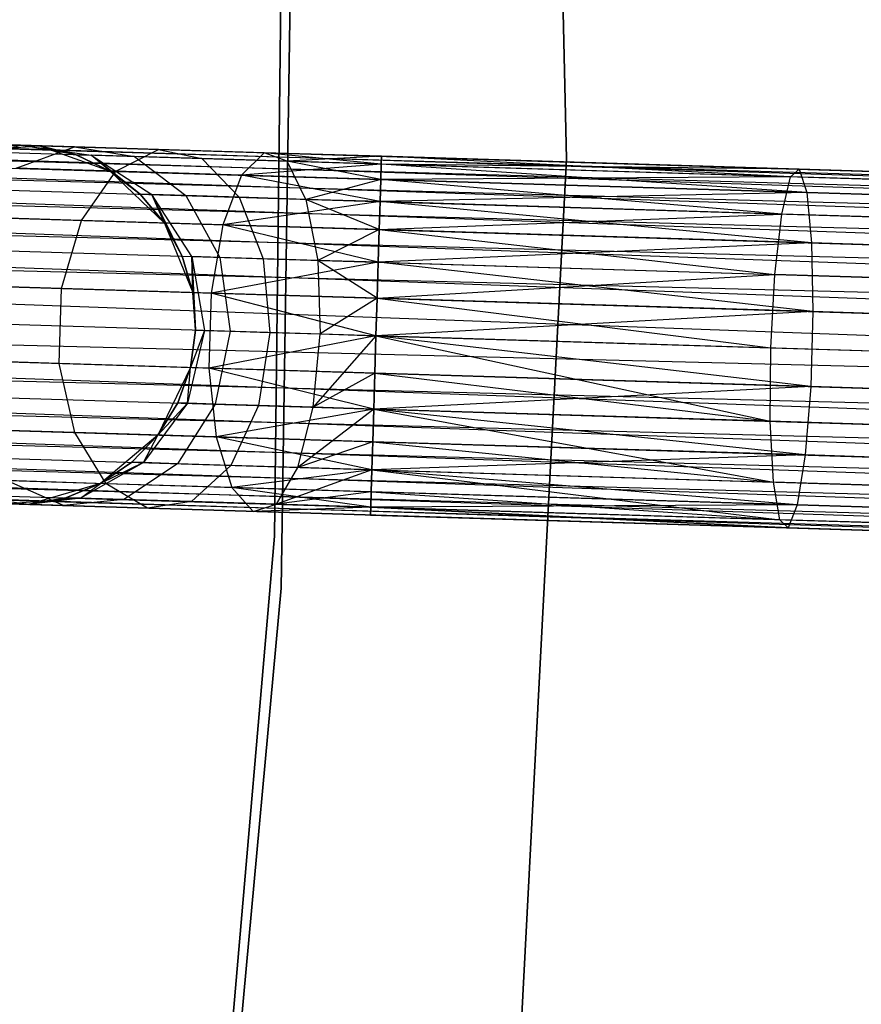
# Model space of a CAD drawing. Extents: x -102 to 102, y -101 to 102.
# Tile 367 of 481: x 60.48 to 65.14, y -5.62 to -0.16. Entities that reach past the tile are written whole.
import ezdxf

# ---------------------------------------------------------------- set-up
doc = ezdxf.new("R2010")
doc.units = 0
doc.header["$LTSCALE"] = 25.4
doc.layers.get('0').update_dxf_attribs({"linetype": 'CONTINUOUS'})

# ---------------------------------------------------------------- blocks, each defined once
blk = doc.blocks.new('NL2500011659_STL')
at = {"color": 0}
for p, q in [((63.5086, -0.9356, -308.5), (63.4006, 3.8118, -308.5)), ((63.4006, 3.8118, -318), (63.5086, -0.9356, -318)), ((63.5086, -0.9356, -308.5), (63.4006, 3.8118, -308.5)), ((63.4006, 3.8118, -318), (63.5086, -0.9356, -318)), ((61.9444, 1.6074, -315), (61.8918, -3.0251, -315)), ((61.8918, -3.0251, -316), (61.9444, 1.6074, -316)), ((61.8918, -3.0251, -316), (61.9444, 1.6074, -316)), ((61.9444, 1.6074, -315), (61.8918, -3.0251, -315)), ((62, 1.377, -308.5), (61.9271, -3.3147, -308.5)), ((61.9271, -3.3147, -318), (62, 1.377, -318)), ((61.9271, -3.3147, -318), (62, 1.377, -318)), ((62, 1.377, -308.5), (61.9271, -3.3147, -308.5)), ((80.6562, -1.4802, -7.3955), (43.2916, -0.3725, -7.191)), ((43.2916, -0.3725, -7.191), (80.6522, -1.6086, -7)), ((43.2916, -0.3725, -7.191), (80.6522, -1.6086, -7)), ((80.6562, -1.4802, -7.3955), (43.2916, -0.3725, -7.191)), ((43.2916, -0.3725, -7.809), (80.6548, -1.5236, -7.809)), ((43.2916, -0.3725, -7.809), (80.6548, -1.5236, -7.809)), ((43.2929, -0.329, -7.3955), (80.6562, -1.4802, -7.3955)), ((43.2929, -0.329, -7.6045), (80.6562, -1.4802, -7.3955)), ((80.6548, -1.5236, -7.809), (43.2929, -0.329, -7.6045)), ((43.2929, -0.329, -7.6045), (80.6562, -1.4802, -7.3955)), ((43.2929, -0.329, -7.3955), (80.6562, -1.4802, -7.3955)), ((80.6548, -1.5236, -7.809), (43.2929, -0.329, -7.6045)), ((43.289, -0.4575, -7), (80.6522, -1.6086, -7)), ((43.289, -0.4575, -7), (80.6522, -1.6086, -7)), ((80.6484, -1.7314, -8.1691), (43.289, -0.4575, -8)), ((43.289, -0.4575, -8), (80.6548, -1.5236, -7.809)), ((43.289, -0.4575, -8), (80.6548, -1.5236, -7.809)), ((80.6484, -1.7314, -8.1691), (43.289, -0.4575, -8)), ((80.6522, -1.6086, -7), (43.2852, -0.5803, -6.8309)), ((43.2852, -0.5803, -6.8309), (80.6437, -1.8867, -6.691)), ((43.2852, -0.5803, -6.8309), (80.6437, -1.8867, -6.691)), ((80.6522, -1.6086, -7), (43.2852, -0.5803, -6.8309)), ((43.2852, -0.5803, -8.1691), (80.6484, -1.7314, -8.1691)), ((43.2852, -0.5803, -8.1691), (80.6484, -1.7314, -8.1691)), ((43.2804, -0.7356, -6.691), (80.6437, -1.8867, -6.691)), ((43.2804, -0.7356, -6.691), (80.6437, -1.8867, -6.691)), ((80.6381, -2.0677, -8.4135), (43.2804, -0.7356, -8.309)), ((43.2804, -0.7356, -8.309), (80.6484, -1.7314, -8.1691)), ((43.2804, -0.7356, -8.309), (80.6484, -1.7314, -8.1691)), ((80.6381, -2.0677, -8.4135), (43.2804, -0.7356, -8.309)), ((60.1034, -0.9755, -308.7274), (60.4833, -0.8587, -308.8497)), ((60.1034, -0.9755, -308.7274), (60.4833, -0.8587, -308.8497)), ((60.4833, -0.8587, -308.8497), (60.1746, -0.8926, -309.5)), ((60.4833, -0.8587, -308.8497), (60.1746, -0.8926, -309.5)), ((60.1746, -0.8926, -314), (60.5893, -0.8619, -314)), ((60.1746, -0.8926, -314), (60.5893, -0.8619, -314)), ((60.4833, -0.8587, -308.8497), (60.3803, -0.8555, -309.5)), ((60.3803, -0.8555, -309.5), (60.5893, -0.8619, -314)), ((60.4833, -0.8587, -308.8497), (60.3803, -0.8555, -309.5)), ((60.3803, -0.8555, -309.5), (60.5893, -0.8619, -314)), ((60.4583, -0.9865, -308.0305), (60.782, -0.8679, -308.263)), ((60.4583, -0.9865, -308.0305), (60.782, -0.8679, -308.263)), ((60.7923, -0.9117, -309.5), (60.4833, -0.8587, -308.8497)), ((60.4833, -0.8587, -308.8497), (60.875, -0.9142, -308.9774)), ((60.7923, -0.9117, -309.5), (60.4833, -0.8587, -308.8497)), ((60.5893, -0.8619, -309.5), (60.4833, -0.8587, -308.8497)), ((60.5893, -0.8619, -309.5), (60.4833, -0.8587, -308.8497)), ((60.782, -0.8679, -308.263), (60.4833, -0.8587, -308.8497)), ((60.782, -0.8679, -308.263), (60.4833, -0.8587, -308.8497)), ((60.4833, -0.8587, -308.8497), (60.875, -0.9142, -308.9774)), ((60.5893, -0.8619, -314), (60.9806, -1.0025, -314)), ((60.7923, -0.9117, -309.5), (60.5893, -0.8619, -309.5)), ((60.5893, -0.8619, -309.5), (60.5893, -0.8619, -314)), ((60.5893, -0.8619, -314), (60.7923, -0.9117, -309.5)), ((60.5893, -0.8619, -314), (60.9806, -1.0025, -314)), ((60.5893, -0.8619, -309.5), (60.5893, -0.8619, -314)), ((60.7923, -0.9117, -309.5), (60.5893, -0.8619, -309.5)), ((60.5893, -0.8619, -314), (60.7923, -0.9117, -309.5)), ((60.782, -0.8679, -308.263), (61.1151, -0.9216, -308.5061)), ((61.2474, -0.8822, -307.7974), (60.782, -0.8679, -308.263)), ((61.2474, -0.8822, -307.7974), (60.782, -0.8679, -308.263)), ((60.782, -0.8679, -308.263), (61.1151, -0.9216, -308.5061)), ((80.6437, -1.8867, -6.691), (43.2748, -0.9165, -6.5865)), ((43.2748, -0.9165, -6.5865), (80.632, -2.2664, -6.5218)), ((43.2748, -0.9165, -6.5865), (80.632, -2.2664, -6.5218)), ((80.6437, -1.8867, -6.691), (43.2748, -0.9165, -6.5865)), ((43.2748, -0.9165, -8.4135), (80.6381, -2.0677, -8.4135)), ((43.2748, -0.9165, -8.4135), (80.6381, -2.0677, -8.4135)), ((60.9806, -1.0025, -309.5), (60.7923, -0.9117, -309.5)), ((60.7923, -0.9117, -309.5), (60.875, -0.9142, -308.9774)), ((60.7923, -0.9117, -309.5), (60.875, -0.9142, -308.9774)), ((60.7923, -0.9117, -309.5), (60.9806, -1.0025, -314)), ((60.7923, -0.9117, -309.5), (60.9806, -1.0025, -314)), ((60.9806, -1.0025, -309.5), (60.7923, -0.9117, -309.5)), ((60.875, -0.9142, -308.9774), (61.211, -1.1326, -309.0887)), ((61.1459, -1.1306, -309.5), (60.875, -0.9142, -308.9774)), ((60.9806, -1.0025, -309.5), (60.875, -0.9142, -308.9774)), ((61.1459, -1.1306, -309.5), (60.875, -0.9142, -308.9774)), ((60.9806, -1.0025, -309.5), (60.875, -0.9142, -308.9774)), ((61.1151, -0.9216, -308.5061), (60.875, -0.9142, -308.9774)), ((61.1151, -0.9216, -308.5061), (60.875, -0.9142, -308.9774)), ((60.875, -0.9142, -308.9774), (61.211, -1.1326, -309.0887)), ((61.0111, -1.0035, -307.4774), (61.2474, -0.8822, -307.7974)), ((61.0111, -1.0035, -307.4774), (61.2474, -0.8822, -307.7974)), ((61.1151, -0.9216, -308.5061), (61.3999, -1.1384, -308.7177)), ((61.489, -0.9331, -308.132), (61.1151, -0.9216, -308.5061)), ((61.489, -0.9331, -308.132), (61.1151, -0.9216, -308.5061)), ((61.1151, -0.9216, -308.5061), (61.3999, -1.1384, -308.7177)), ((61.2474, -0.8822, -307.7974), (61.489, -0.9331, -308.132)), ((61.8338, -0.9003, -307.4985), (61.2474, -0.8822, -307.7974)), ((61.8338, -0.9003, -307.4985), (61.2474, -0.8822, -307.7974)), ((61.2474, -0.8822, -307.7974), (61.489, -0.9331, -308.132)), ((61.8338, -0.9003, -307.4985), (61.7077, -1.0249, -307.1223)), ((61.8338, -0.9003, -307.4985), (61.7077, -1.0249, -307.1223)), ((62.4838, -0.9203, -307.6045), (61.8338, -0.9003, -307.4985)), ((62.4838, -0.9203, -307.3955), (61.8338, -0.9003, -307.4985)), ((62.4825, -0.9637, -307.191), (61.8338, -0.9003, -307.4985)), ((62.4838, -0.9203, -307.3955), (61.8338, -0.9003, -307.4985)), ((62.4825, -0.9637, -307.191), (61.8338, -0.9003, -307.4985)), ((62.4838, -0.9203, -307.6045), (61.8338, -0.9003, -307.4985)), ((61.9602, -0.9477, -307.8918), (61.8338, -0.9003, -307.4985)), ((61.9602, -0.9477, -307.8918), (61.8338, -0.9003, -307.4985)), ((62.4838, -0.9203, -307.6045), (61.9602, -0.9477, -307.8918)), ((62.4838, -0.9203, -307.6045), (61.9602, -0.9477, -307.8918)), ((62.4838, -0.9203, -307.3955), (62.4825, -0.9637, -307.191)), ((62.4825, -0.9637, -307.809), (62.4838, -0.9203, -307.6045)), ((62.4838, -0.9203, -307.3955), (62.4825, -0.9637, -307.191)), ((62.4825, -0.9637, -307.809), (62.4838, -0.9203, -307.6045)), ((64.7499, -1.0336, -307.0599), (62.4838, -0.9203, -307.3955)), ((64.7499, -1.0336, -307.0599), (62.4838, -0.9203, -307.3955)), ((64.7989, -0.9916, -307.4707), (62.4838, -0.9203, -307.3955)), ((64.7989, -0.9916, -307.4707), (62.4838, -0.9203, -307.6045)), ((64.7989, -0.9916, -307.4707), (62.4838, -0.9203, -307.3955)), ((64.7989, -0.9916, -307.4707), (62.4838, -0.9203, -307.6045)), ((61.489, -0.9331, -308.132), (61.6942, -1.1475, -308.4233)), ((61.9602, -0.9477, -307.8918), (61.489, -0.9331, -308.132)), ((61.9602, -0.9477, -307.8918), (61.489, -0.9331, -308.132)), ((61.489, -0.9331, -308.132), (61.6942, -1.1475, -308.4233)), ((62.4825, -0.9637, -307.191), (61.7077, -1.0249, -307.1223)), ((62.4825, -0.9637, -307.191), (61.7077, -1.0249, -307.1223)), ((62.4825, -0.9637, -307.809), (61.9602, -0.9477, -307.8918)), ((62.4825, -0.9637, -307.809), (61.9602, -0.9477, -307.8918)), ((62.4799, -1.0487, -308), (61.9602, -0.9477, -307.8918)), ((62.4799, -1.0487, -308), (61.9602, -0.9477, -307.8918)), ((62.065, -1.1589, -308.2343), (61.9602, -0.9477, -307.8918)), ((62.065, -1.1589, -308.2343), (61.9602, -0.9477, -307.8918)), ((62.4825, -0.9637, -307.191), (62.4799, -1.0487, -307)), ((62.4799, -1.0487, -308), (62.4825, -0.9637, -307.809)), ((62.4825, -0.9637, -307.191), (62.4799, -1.0487, -307)), ((62.4799, -1.0487, -308), (62.4825, -0.9637, -307.809)), ((64.7499, -1.0336, -307.0599), (62.4825, -0.9637, -307.191)), ((64.7499, -1.0336, -307.0599), (62.4825, -0.9637, -307.191)), ((64.7989, -0.9916, -307.4707), (62.4825, -0.9637, -307.809)), ((64.7989, -0.9916, -307.4707), (62.4825, -0.9637, -307.809)), ((64.8404, -1.1215, -307.8635), (62.4825, -0.9637, -307.809)), ((64.8404, -1.1215, -307.8635), (62.4825, -0.9637, -307.809)), ((63.2616, -5.6779, -308.5), (63.5086, -0.9356, -308.5)), ((63.5086, -0.9356, -318), (63.2616, -5.6779, -318)), ((63.2616, -5.6779, -308.5), (63.5086, -0.9356, -308.5)), ((63.5086, -0.9356, -318), (63.2616, -5.6779, -318)), ((63.5086, -0.9356, -308.5), (63.5086, -0.9356, -318)), ((63.5086, -0.9356, -308.5), (63.5086, -0.9356, -318)), ((61.0111, -1.0035, -307.4774), (60.4583, -0.9865, -308.0305)), ((61.0111, -1.0035, -307.4774), (60.4583, -0.9865, -308.0305)), ((60.821, -1.276, -307.2274), (61.0111, -1.0035, -307.4774)), ((60.821, -1.276, -307.2274), (61.0111, -1.0035, -307.4774)), ((60.9806, -1.0025, -314), (61.2809, -1.2902, -314)), ((61.1459, -1.1306, -309.5), (60.9806, -1.0025, -309.5)), ((60.9806, -1.0025, -314), (61.1459, -1.1306, -309.5)), ((60.9806, -1.0025, -314), (61.2809, -1.2902, -314)), ((60.9806, -1.0025, -309.5), (60.9806, -1.0025, -314)), ((60.9806, -1.0025, -309.5), (60.9806, -1.0025, -314)), ((61.1459, -1.1306, -309.5), (60.9806, -1.0025, -309.5)), ((60.9806, -1.0025, -314), (61.1459, -1.1306, -309.5)), ((61.7077, -1.0249, -307.1223), (61.0111, -1.0035, -307.4774)), ((61.7077, -1.0249, -307.1223), (61.0111, -1.0035, -307.4774)), ((61.7077, -1.0249, -307.1223), (61.6037, -1.3001, -306.8285)), ((61.7077, -1.0249, -307.1223), (61.6037, -1.3001, -306.8285)), ((62.4761, -1.1716, -306.8309), (61.7077, -1.0249, -307.1223)), ((62.4799, -1.0487, -307), (61.7077, -1.0249, -307.1223)), ((62.4761, -1.1716, -306.8309), (61.7077, -1.0249, -307.1223)), ((62.4799, -1.0487, -307), (61.7077, -1.0249, -307.1223)), ((64.7499, -1.0336, -307.0599), (62.4799, -1.0487, -307)), ((64.7499, -1.0336, -307.0599), (62.4799, -1.0487, -307)), ((64.702, -1.2401, -306.7021), (64.7499, -1.0336, -307.0599)), ((64.702, -1.2401, -306.7021), (64.7499, -1.0336, -307.0599)), ((64.7499, -1.0336, -307.0599), (64.7989, -0.9916, -307.4707)), ((64.7499, -1.0336, -307.0599), (64.7989, -0.9916, -307.4707)), ((66.9871, -1.1025, -306.6683), (64.7499, -1.0336, -307.0599)), ((66.9871, -1.1025, -306.6683), (64.7499, -1.0336, -307.0599)), ((64.7989, -0.9916, -307.4707), (64.8404, -1.1215, -307.8635)), ((67.0831, -1.062, -307.0709), (64.7989, -0.9916, -307.4707)), ((67.0831, -1.062, -307.0709), (64.7989, -0.9916, -307.4707)), ((64.7989, -0.9916, -307.4707), (64.8404, -1.1215, -307.8635)), ((62.4799, -1.0487, -308), (62.065, -1.1589, -308.2343)), ((62.4799, -1.0487, -308), (62.065, -1.1589, -308.2343)), ((62.4799, -1.0487, -307), (62.4761, -1.1716, -306.8309)), ((62.4761, -1.1716, -308.1691), (62.4799, -1.0487, -308)), ((62.4799, -1.0487, -307), (62.4761, -1.1716, -306.8309)), ((62.4761, -1.1716, -308.1691), (62.4799, -1.0487, -308)), ((64.702, -1.2401, -306.7021), (62.4799, -1.0487, -307)), ((64.702, -1.2401, -306.7021), (62.4799, -1.0487, -307)), ((64.8404, -1.1215, -307.8635), (62.4799, -1.0487, -308)), ((64.8404, -1.1215, -307.8635), (62.4799, -1.0487, -308)), ((43.2687, -1.1153, -6.5218), (80.632, -2.2664, -6.5218)), ((43.2687, -1.1153, -6.5218), (80.632, -2.2664, -6.5218)), ((43.2687, -1.1153, -8.4782), (80.6256, -2.4742, -8.5)), ((43.2687, -1.1153, -8.4782), (80.6256, -2.4742, -8.5)), ((43.2687, -1.1153, -8.4782), (80.6381, -2.0677, -8.4135)), ((43.2687, -1.1153, -8.4782), (80.6381, -2.0677, -8.4135)), ((61.211, -1.1326, -309.0887), (61.1459, -1.1306, -309.5)), ((61.2809, -1.2902, -309.5), (61.1459, -1.1306, -309.5)), ((61.211, -1.1326, -309.0887), (61.1459, -1.1306, -309.5)), ((61.1459, -1.1306, -309.5), (61.2809, -1.2902, -314)), ((61.1459, -1.1306, -309.5), (61.2809, -1.2902, -314)), ((61.2809, -1.2902, -309.5), (61.1459, -1.1306, -309.5)), ((61.3999, -1.1384, -308.7177), (61.211, -1.1326, -309.0887)), ((61.3999, -1.1384, -308.7177), (61.211, -1.1326, -309.0887)), ((61.4329, -1.476, -309.1643), (61.211, -1.1326, -309.0887)), ((61.3798, -1.4744, -309.5), (61.211, -1.1326, -309.0887)), ((61.4329, -1.476, -309.1643), (61.211, -1.1326, -309.0887)), ((61.3798, -1.4744, -309.5), (61.211, -1.1326, -309.0887)), ((61.2809, -1.2902, -309.5), (61.211, -1.1326, -309.0887)), ((61.2809, -1.2902, -309.5), (61.211, -1.1326, -309.0887)), ((61.3999, -1.1384, -308.7177), (61.5872, -1.4807, -308.8614)), ((61.6942, -1.1475, -308.4233), (61.3999, -1.1384, -308.7177)), ((61.6942, -1.1475, -308.4233), (61.3999, -1.1384, -308.7177)), ((61.3999, -1.1384, -308.7177), (61.5872, -1.4807, -308.8614)), ((64.8404, -1.1215, -307.8635), (62.4761, -1.1716, -308.1691)), ((64.8404, -1.1215, -307.8635), (62.4761, -1.1716, -308.1691)), ((64.8404, -1.1215, -307.8635), (64.8675, -1.4007, -308.1705)), ((67.1696, -1.1932, -307.4558), (64.8404, -1.1215, -307.8635)), ((67.1696, -1.1932, -307.4558), (64.8404, -1.1215, -307.8635)), ((64.8404, -1.1215, -307.8635), (64.8675, -1.4007, -308.1705)), ((62.4761, -1.1716, -306.8309), (61.6037, -1.3001, -306.8285)), ((62.4761, -1.1716, -306.8309), (61.6037, -1.3001, -306.8285)), ((61.6942, -1.1475, -308.4233), (61.8274, -1.4881, -308.621)), ((62.065, -1.1589, -308.2343), (61.6942, -1.1475, -308.4233)), ((62.065, -1.1589, -308.2343), (61.6942, -1.1475, -308.4233)), ((61.6942, -1.1475, -308.4233), (61.8274, -1.4881, -308.621)), ((62.065, -1.1589, -308.2343), (62.1302, -1.4975, -308.4667)), ((62.4761, -1.1716, -308.1691), (62.065, -1.1589, -308.2343)), ((62.4761, -1.1716, -308.1691), (62.065, -1.1589, -308.2343)), ((62.4713, -1.3268, -308.309), (62.065, -1.1589, -308.2343)), ((62.4713, -1.3268, -308.309), (62.065, -1.1589, -308.2343)), ((62.065, -1.1589, -308.2343), (62.1302, -1.4975, -308.4667)), ((62.4761, -1.1716, -306.8309), (62.4713, -1.3268, -306.691)), ((62.4713, -1.3268, -308.309), (62.4761, -1.1716, -308.1691)), ((62.4761, -1.1716, -306.8309), (62.4713, -1.3268, -306.691)), ((62.4713, -1.3268, -308.309), (62.4761, -1.1716, -308.1691)), ((64.702, -1.2401, -306.7021), (62.4761, -1.1716, -306.8309)), ((64.702, -1.2401, -306.7021), (62.4761, -1.1716, -306.8309)), ((64.8675, -1.4007, -308.1705), (62.4761, -1.1716, -308.1691)), ((64.8675, -1.4007, -308.1705), (62.4761, -1.1716, -308.1691)), ((62.4713, -1.3268, -306.691), (64.702, -1.2401, -306.7021)), ((62.4713, -1.3268, -306.691), (64.702, -1.2401, -306.7021)), ((64.6635, -1.5755, -306.4594), (64.702, -1.2401, -306.7021)), ((64.6635, -1.5755, -306.4594), (64.702, -1.2401, -306.7021)), ((66.8983, -1.3078, -306.3177), (64.702, -1.2401, -306.7021)), ((66.8983, -1.3078, -306.3177), (64.702, -1.2401, -306.7021)), ((60.821, -1.276, -307.2274), (60.1998, -1.2569, -307.8489)), ((60.821, -1.276, -307.2274), (60.1998, -1.2569, -307.8489)), ((60.7099, -1.6526, -307.0906), (60.821, -1.276, -307.2274)), ((60.7099, -1.6526, -307.0906), (60.821, -1.276, -307.2274)), ((61.6037, -1.3001, -306.8285), (60.821, -1.276, -307.2274)), ((61.6037, -1.3001, -306.8285), (60.821, -1.276, -307.2274)), ((61.2809, -1.2902, -314), (61.4382, -1.6751, -314)), ((61.3798, -1.4744, -309.5), (61.2809, -1.2902, -309.5)), ((61.2809, -1.2902, -314), (61.3798, -1.4744, -309.5)), ((61.2809, -1.2902, -314), (61.4382, -1.6751, -314)), ((61.2809, -1.2902, -309.5), (61.2809, -1.2902, -314)), ((61.2809, -1.2902, -309.5), (61.2809, -1.2902, -314)), ((61.3798, -1.4744, -309.5), (61.2809, -1.2902, -309.5)), ((61.2809, -1.2902, -314), (61.3798, -1.4744, -309.5)), ((61.6037, -1.3001, -306.8285), (61.5398, -1.6782, -306.6676)), ((61.6037, -1.3001, -306.8285), (61.5398, -1.6782, -306.6676)), ((62.4657, -1.5078, -306.5865), (61.6037, -1.3001, -306.8285)), ((62.4713, -1.3268, -306.691), (61.6037, -1.3001, -306.8285)), ((62.4657, -1.5078, -306.5865), (61.6037, -1.3001, -306.8285)), ((62.4713, -1.3268, -306.691), (61.6037, -1.3001, -306.8285)), ((43.2623, -1.3231, -6.5), (80.6256, -2.4742, -6.5)), ((43.2623, -1.3231, -6.5), (80.6256, -2.4742, -6.5)), ((43.2623, -1.3231, -8.5), (80.6256, -2.4742, -8.5)), ((43.2623, -1.3231, -8.5), (80.6256, -2.4742, -8.5)), ((62.4713, -1.3268, -308.309), (62.1302, -1.4975, -308.4667)), ((62.4713, -1.3268, -308.309), (62.1302, -1.4975, -308.4667)), ((62.4657, -1.5078, -308.4135), (62.4713, -1.3268, -308.309)), ((62.4713, -1.3268, -306.691), (62.4657, -1.5078, -306.5865)), ((62.4713, -1.3268, -306.691), (62.4657, -1.5078, -306.5865)), ((62.4657, -1.5078, -308.4135), (62.4713, -1.3268, -308.309)), ((62.4713, -1.3268, -306.691), (64.6635, -1.5755, -306.4594)), ((64.8675, -1.4007, -308.1705), (62.4713, -1.3268, -308.309)), ((64.8675, -1.4007, -308.1705), (62.4713, -1.3268, -308.309)), ((62.4713, -1.3268, -306.691), (64.6635, -1.5755, -306.4594)), ((64.8675, -1.4007, -308.1705), (62.4657, -1.5078, -308.4135)), ((64.8675, -1.4007, -308.1705), (62.4657, -1.5078, -308.4135)), ((64.8675, -1.4007, -308.1705), (64.8752, -1.781, -308.3385)), ((67.2317, -1.4735, -307.7567), (64.8675, -1.4007, -308.1705)), ((67.2317, -1.4735, -307.7567), (64.8675, -1.4007, -308.1705)), ((64.8675, -1.4007, -308.1705), (64.8752, -1.781, -308.3385)), ((61.4382, -1.6751, -309.5), (61.3798, -1.4744, -309.5)), ((61.3798, -1.4744, -309.5), (61.4329, -1.476, -309.1643)), ((61.3798, -1.4744, -309.5), (61.4329, -1.476, -309.1643)), ((61.3798, -1.4744, -309.5), (61.4382, -1.6751, -314)), ((61.3798, -1.4744, -309.5), (61.4382, -1.6751, -314)), ((61.4382, -1.6751, -309.5), (61.3798, -1.4744, -309.5)), ((61.5872, -1.4807, -308.8614), (61.4329, -1.476, -309.1643)), ((61.4382, -1.6751, -309.5), (61.4329, -1.476, -309.1643)), ((61.4329, -1.476, -309.1643), (61.4537, -1.8836, -309.5)), ((61.4382, -1.6751, -309.5), (61.4329, -1.476, -309.1643)), ((61.4329, -1.476, -309.1643), (61.4537, -1.8836, -309.5)), ((61.4329, -1.476, -309.1643), (61.5026, -1.8851, -309.191)), ((61.5872, -1.4807, -308.8614), (61.4329, -1.476, -309.1643)), ((61.4329, -1.476, -309.1643), (61.5026, -1.8851, -309.191)), ((62.4657, -1.5078, -306.5865), (61.5398, -1.6782, -306.6676)), ((62.4657, -1.5078, -306.5865), (61.5398, -1.6782, -306.6676)), ((61.8274, -1.4881, -308.621), (61.5872, -1.4807, -308.8614)), ((61.5872, -1.4807, -308.8614), (61.6446, -1.8894, -308.9122)), ((61.8274, -1.4881, -308.621), (61.5872, -1.4807, -308.8614)), ((61.5872, -1.4807, -308.8614), (61.6446, -1.8894, -308.9122)), ((62.1302, -1.4975, -308.4667), (61.8274, -1.4881, -308.621)), ((61.8274, -1.4881, -308.621), (61.8657, -1.8963, -308.691)), ((62.1302, -1.4975, -308.4667), (61.8274, -1.4881, -308.621)), ((61.8274, -1.4881, -308.621), (61.8657, -1.8963, -308.691)), ((62.4657, -1.5078, -308.4135), (62.1302, -1.4975, -308.4667)), ((62.4657, -1.5078, -308.4135), (62.1302, -1.4975, -308.4667)), ((62.4596, -1.7065, -308.4781), (62.1302, -1.4975, -308.4667)), ((62.1302, -1.4975, -308.4667), (62.1443, -1.9048, -308.549)), ((62.1302, -1.4975, -308.4667), (62.1443, -1.9048, -308.549)), ((62.4596, -1.7065, -308.4781), (62.1302, -1.4975, -308.4667)), ((62.4596, -1.7065, -308.4781), (62.4657, -1.5078, -308.4135)), ((62.4657, -1.5078, -306.5865), (62.4596, -1.7065, -306.5219)), ((62.4657, -1.5078, -306.5865), (62.4596, -1.7065, -306.5219)), ((62.4596, -1.7065, -308.4781), (62.4657, -1.5078, -308.4135)), ((64.8752, -1.781, -308.3385), (62.4657, -1.5078, -308.4135)), ((64.8752, -1.781, -308.3385), (62.4657, -1.5078, -308.4135)), ((62.4657, -1.5078, -306.5865), (64.6635, -1.5755, -306.4594)), ((62.4657, -1.5078, -306.5865), (64.6635, -1.5755, -306.4594)), ((80.613, -2.8808, -8.4135), (43.2559, -1.5309, -8.4782)), ((43.2559, -1.5309, -8.4782), (80.6256, -2.4742, -8.5)), ((80.613, -2.8808, -8.4135), (43.2559, -1.5309, -8.4782)), ((43.2559, -1.5309, -6.5218), (80.6192, -2.682, -6.5218)), ((43.2559, -1.5309, -6.5218), (80.6192, -2.682, -6.5218)), ((43.2559, -1.5309, -8.4782), (80.6256, -2.4742, -8.5)), ((62.4596, -1.7065, -306.5219), (64.6635, -1.5755, -306.4594)), ((62.4596, -1.7065, -306.5219), (64.6635, -1.5755, -306.4594)), ((64.641, -1.9818, -306.3735), (64.6635, -1.5755, -306.4594)), ((64.641, -1.9818, -306.3735), (64.6635, -1.5755, -306.4594)), ((66.8321, -1.6423, -306.0798), (64.6635, -1.5755, -306.4594)), ((66.8321, -1.6423, -306.0798), (64.6635, -1.5755, -306.4594)), ((60.7099, -1.6526, -307.0906), (60.0514, -1.6323, -307.7495)), ((60.7099, -1.6526, -307.0906), (60.0514, -1.6323, -307.7495)), ((60.6971, -2.0683, -307.0906), (60.7099, -1.6526, -307.0906)), ((60.6971, -2.0683, -307.0906), (60.7099, -1.6526, -307.0906)), ((61.5398, -1.6782, -306.6676), (60.7099, -1.6526, -307.0906)), ((61.5398, -1.6782, -306.6676), (60.7099, -1.6526, -307.0906)), ((61.4382, -1.6751, -314), (61.4537, -1.8836, -314)), ((61.4537, -1.8836, -309.5), (61.4382, -1.6751, -309.5)), ((61.4382, -1.6751, -309.5), (61.4382, -1.6751, -314)), ((61.4382, -1.6751, -309.5), (61.4382, -1.6751, -314)), ((61.4537, -1.8836, -309.5), (61.4382, -1.6751, -309.5)), ((61.4382, -1.6751, -314), (61.4537, -1.8836, -314)), ((61.5398, -1.6782, -306.6676), (61.5269, -2.0938, -306.6676)), ((61.5398, -1.6782, -306.6676), (61.5269, -2.0938, -306.6676)), ((62.4532, -1.9144, -306.5), (61.5398, -1.6782, -306.6676)), ((62.4596, -1.7065, -306.5219), (61.5398, -1.6782, -306.6676)), ((62.4532, -1.9144, -306.5), (61.5398, -1.6782, -306.6676)), ((62.4596, -1.7065, -306.5219), (61.5398, -1.6782, -306.6676)), ((43.2498, -1.7296, -8.4135), (80.613, -2.8808, -8.4135)), ((43.2498, -1.7296, -8.4135), (80.613, -2.8808, -8.4135)), ((80.6192, -2.682, -6.5218), (43.2498, -1.7296, -6.5865)), ((43.2498, -1.7296, -6.5865), (80.6075, -3.0617, -6.691)), ((43.2498, -1.7296, -6.5865), (80.6075, -3.0617, -6.691)), ((80.6192, -2.682, -6.5218), (43.2498, -1.7296, -6.5865)), ((62.4596, -1.7065, -308.4781), (62.1443, -1.9048, -308.549)), ((62.4596, -1.7065, -308.4781), (62.1443, -1.9048, -308.549)), ((62.4532, -1.9144, -308.5), (62.4596, -1.7065, -308.4781)), ((62.4596, -1.7065, -306.5219), (62.4532, -1.9144, -306.5)), ((62.4596, -1.7065, -306.5219), (62.4532, -1.9144, -306.5)), ((62.4532, -1.9144, -308.5), (62.4596, -1.7065, -308.4781)), ((64.8752, -1.781, -308.3385), (62.4596, -1.7065, -308.4781)), ((64.8752, -1.781, -308.3385), (62.4596, -1.7065, -308.4781)), ((62.4596, -1.7065, -306.5219), (64.641, -1.9818, -306.3735)), ((62.4596, -1.7065, -306.5219), (64.641, -1.9818, -306.3735)), ((64.8752, -1.781, -308.3385), (62.4532, -1.9144, -308.5)), ((64.8752, -1.781, -308.3385), (62.4532, -1.9144, -308.5)), ((64.8752, -1.781, -308.3385), (64.8624, -2.1966, -308.3385)), ((64.8752, -1.781, -308.3385), (64.8624, -2.1966, -308.3385)), ((67.2587, -1.8544, -307.9213), (64.8752, -1.781, -308.3385)), ((67.2587, -1.8544, -307.9213), (64.8752, -1.781, -308.3385)), ((61.5026, -1.8851, -309.191), (61.4079, -2.2891, -309.1643)), ((61.5026, -1.8851, -309.191), (61.4079, -2.2891, -309.1643)), ((61.4537, -1.8836, -314), (61.4254, -2.0907, -314)), ((61.4254, -2.0907, -309.5), (61.4537, -1.8836, -309.5)), ((61.4254, -2.0907, -309.5), (61.4537, -1.8836, -309.5)), ((61.4537, -1.8836, -314), (61.4254, -2.0907, -314)), ((61.5026, -1.8851, -309.191), (61.4254, -2.0907, -309.5)), ((61.5026, -1.8851, -309.191), (61.4254, -2.0907, -309.5)), ((61.4537, -1.8836, -309.5), (61.5026, -1.8851, -309.191)), ((61.4537, -1.8836, -309.5), (61.5026, -1.8851, -309.191)), ((61.4537, -1.8836, -309.5), (61.4537, -1.8836, -314)), ((61.4537, -1.8836, -309.5), (61.4537, -1.8836, -314)), ((61.5026, -1.8851, -309.191), (61.6446, -1.8894, -308.9122)), ((61.5026, -1.8851, -309.191), (61.6446, -1.8894, -308.9122)), ((61.6446, -1.8894, -308.9122), (61.5621, -2.2938, -308.8614)), ((61.6446, -1.8894, -308.9122), (61.5621, -2.2938, -308.8614)), ((61.6446, -1.8894, -308.9122), (61.8657, -1.8963, -308.691)), ((61.6446, -1.8894, -308.9122), (61.8657, -1.8963, -308.691)), ((61.8657, -1.8963, -308.691), (61.8024, -2.3012, -308.621)), ((61.8657, -1.8963, -308.691), (61.8024, -2.3012, -308.621)), ((61.8657, -1.8963, -308.691), (62.1443, -1.9048, -308.549)), ((61.8657, -1.8963, -308.691), (62.1443, -1.9048, -308.549)), ((62.1051, -2.3106, -308.4667), (62.1443, -1.9048, -308.549)), ((62.1051, -2.3106, -308.4667), (62.1443, -1.9048, -308.549)), ((62.1443, -1.9048, -308.549), (62.4532, -1.9144, -308.5)), ((62.1443, -1.9048, -308.549), (62.4532, -1.9144, -308.5)), ((80.6027, -3.217, -8.1691), (43.2442, -1.9106, -8.309)), ((43.2442, -1.9106, -8.309), (80.613, -2.8808, -8.4135)), ((43.2442, -1.9106, -8.309), (80.613, -2.8808, -8.4135)), ((80.6027, -3.217, -8.1691), (43.2442, -1.9106, -8.309)), ((43.2442, -1.9106, -6.691), (80.6075, -3.0617, -6.691)), ((43.2442, -1.9106, -6.691), (80.6075, -3.0617, -6.691)), ((62.4532, -1.9144, -306.5), (61.5269, -2.0938, -306.6676)), ((62.4532, -1.9144, -306.5), (61.5269, -2.0938, -306.6676)), ((62.4532, -1.9144, -308.5), (62.1051, -2.3106, -308.4667)), ((62.4532, -1.9144, -308.5), (62.1051, -2.3106, -308.4667)), ((62.4468, -2.1222, -308.4781), (62.4532, -1.9144, -308.5)), ((62.4532, -1.9144, -306.5), (62.4468, -2.1222, -306.5219)), ((62.4468, -2.1222, -308.4781), (62.4532, -1.9144, -308.5)), ((62.4532, -1.9144, -306.5), (62.4468, -2.1222, -306.5219)), ((64.8624, -2.1966, -308.3385), (62.4532, -1.9144, -308.5)), ((64.8624, -2.1966, -308.3385), (62.4532, -1.9144, -308.5)), ((62.4532, -1.9144, -306.5), (64.641, -1.9818, -306.3735)), ((62.4532, -1.9144, -306.5), (64.641, -1.9818, -306.3735)), ((62.4532, -1.9144, -306.5), (64.6385, -2.3886, -306.4594)), ((62.4532, -1.9144, -306.5), (64.6385, -2.3886, -306.4594)), ((64.6385, -2.3886, -306.4594), (64.641, -1.9818, -306.3735)), ((64.6385, -2.3886, -306.4594), (64.641, -1.9818, -306.3735)), ((64.641, -1.9818, -306.3735), (66.7998, -2.0483, -305.9957)), ((64.641, -1.9818, -306.3735), (66.7998, -2.0483, -305.9957)), ((43.2394, -2.0659, -8.1691), (80.6027, -3.217, -8.1691)), ((43.2394, -2.0659, -8.1691), (80.6027, -3.217, -8.1691)), ((80.6075, -3.0617, -6.691), (43.2394, -2.0659, -6.8309)), ((43.2394, -2.0659, -6.8309), (80.5989, -3.3399, -7)), ((43.2394, -2.0659, -6.8309), (80.5989, -3.3399, -7)), ((80.6075, -3.0617, -6.691), (43.2394, -2.0659, -6.8309)), ((60.6971, -2.0683, -307.0906), (60.0386, -2.048, -307.7495)), ((60.6971, -2.0683, -307.0906), (60.0386, -2.048, -307.7495)), ((60.7848, -2.451, -307.2274), (60.6971, -2.0683, -307.0906)), ((61.5269, -2.0938, -306.6676), (60.6971, -2.0683, -307.0906)), ((60.7848, -2.451, -307.2274), (60.6971, -2.0683, -307.0906)), ((61.5269, -2.0938, -306.6676), (60.6971, -2.0683, -307.0906)), ((61.4254, -2.0907, -314), (61.2447, -2.4652, -314)), ((61.4254, -2.0907, -314), (61.2447, -2.4652, -314)), ((61.3547, -2.2874, -309.5), (61.4254, -2.0907, -309.5)), ((61.4254, -2.0907, -314), (61.3547, -2.2874, -309.5)), ((61.3547, -2.2874, -309.5), (61.4254, -2.0907, -309.5)), ((61.4254, -2.0907, -314), (61.3547, -2.2874, -309.5)), ((61.4079, -2.2891, -309.1643), (61.4254, -2.0907, -309.5)), ((61.4079, -2.2891, -309.1643), (61.4254, -2.0907, -309.5)), ((61.4254, -2.0907, -309.5), (61.4254, -2.0907, -314)), ((61.4254, -2.0907, -309.5), (61.4254, -2.0907, -314)), ((62.4407, -2.3209, -306.5865), (61.5269, -2.0938, -306.6676)), ((61.5269, -2.0938, -306.6676), (61.5675, -2.4751, -306.8285)), ((62.4468, -2.1222, -306.5219), (61.5269, -2.0938, -306.6676)), ((62.4407, -2.3209, -306.5865), (61.5269, -2.0938, -306.6676)), ((62.4468, -2.1222, -306.5219), (61.5269, -2.0938, -306.6676)), ((61.5269, -2.0938, -306.6676), (61.5675, -2.4751, -306.8285)), ((62.4468, -2.1222, -308.4781), (62.1051, -2.3106, -308.4667)), ((62.4468, -2.1222, -308.4781), (62.1051, -2.3106, -308.4667)), ((62.4407, -2.3209, -308.4135), (62.4468, -2.1222, -308.4781)), ((62.4468, -2.1222, -306.5219), (62.4407, -2.3209, -306.5865)), ((62.4407, -2.3209, -308.4135), (62.4468, -2.1222, -308.4781)), ((62.4468, -2.1222, -306.5219), (62.4407, -2.3209, -306.5865)), ((64.8624, -2.1966, -308.3385), (62.4468, -2.1222, -308.4781)), ((64.8624, -2.1966, -308.3385), (62.4468, -2.1222, -308.4781)), ((62.4468, -2.1222, -306.5219), (64.6385, -2.3886, -306.4594)), ((62.4468, -2.1222, -306.5219), (64.6385, -2.3886, -306.4594)), ((80.5963, -3.4248, -7.809), (43.2356, -2.1887, -8)), ((43.2356, -2.1887, -8), (80.6027, -3.217, -8.1691)), ((43.2356, -2.1887, -8), (80.6027, -3.217, -8.1691)), ((80.5963, -3.4248, -7.809), (43.2356, -2.1887, -8)), ((43.2356, -2.1887, -7), (80.5989, -3.3399, -7)), ((43.2356, -2.1887, -7), (80.5989, -3.3399, -7)), ((64.8624, -2.1966, -308.3385), (62.4407, -2.3209, -308.4135)), ((64.8624, -2.1966, -308.3385), (62.4407, -2.3209, -308.4135)), ((64.8624, -2.1966, -308.3385), (64.8313, -2.5757, -308.1705)), ((64.8624, -2.1966, -308.3385), (64.8313, -2.5757, -308.1705)), ((67.2459, -2.27, -307.9213), (64.8624, -2.1966, -308.3385)), ((67.2459, -2.27, -307.9213), (64.8624, -2.1966, -308.3385)), ((43.233, -2.2737, -7.809), (80.5963, -3.4248, -7.809)), ((43.233, -2.2737, -7.809), (80.5963, -3.4248, -7.809)), ((80.5989, -3.3399, -7), (43.233, -2.2737, -7.191)), ((43.233, -2.2737, -7.191), (80.5949, -3.4683, -7.3955)), ((43.233, -2.2737, -7.191), (80.5949, -3.4683, -7.3955)), ((80.5989, -3.3399, -7), (43.233, -2.2737, -7.191)), ((61.4079, -2.2891, -309.1643), (61.1652, -2.6182, -309.0887)), ((61.4079, -2.2891, -309.1643), (61.1652, -2.6182, -309.0887)), ((61.2447, -2.4652, -309.5), (61.3547, -2.2874, -309.5)), ((61.3547, -2.2874, -309.5), (61.2447, -2.4652, -314)), ((61.3547, -2.2874, -309.5), (61.2447, -2.4652, -314)), ((61.2447, -2.4652, -309.5), (61.3547, -2.2874, -309.5)), ((61.4079, -2.2891, -309.1643), (61.2447, -2.4652, -309.5)), ((61.4079, -2.2891, -309.1643), (61.2447, -2.4652, -309.5)), ((61.4079, -2.2891, -309.1643), (61.3547, -2.2874, -309.5)), ((61.4079, -2.2891, -309.1643), (61.3547, -2.2874, -309.5)), ((61.5621, -2.2938, -308.8614), (61.4079, -2.2891, -309.1643)), ((61.5621, -2.2938, -308.8614), (61.4079, -2.2891, -309.1643)), ((80.5949, -3.4683, -7.3955), (43.2317, -2.3171, -7.6045)), ((43.2317, -2.3171, -7.3955), (80.5949, -3.4683, -7.3955)), ((80.5949, -3.4683, -7.3955), (43.2317, -2.3171, -7.6045)), ((43.2317, -2.3171, -7.6045), (80.5963, -3.4248, -7.809)), ((43.2317, -2.3171, -7.6045), (80.5963, -3.4248, -7.809)), ((43.2317, -2.3171, -7.3955), (80.5949, -3.4683, -7.3955)), ((61.5621, -2.2938, -308.8614), (61.3541, -2.624, -308.7177)), ((61.5621, -2.2938, -308.8614), (61.3541, -2.624, -308.7177)), ((61.8024, -2.3012, -308.621), (61.5621, -2.2938, -308.8614)), ((61.8024, -2.3012, -308.621), (61.5621, -2.2938, -308.8614)), ((62.4407, -2.3209, -306.5865), (61.5675, -2.4751, -306.8285)), ((62.4407, -2.3209, -306.5865), (61.5675, -2.4751, -306.8285)), ((61.8024, -2.3012, -308.621), (61.6484, -2.6331, -308.4233)), ((61.8024, -2.3012, -308.621), (61.6484, -2.6331, -308.4233)), ((62.1051, -2.3106, -308.4667), (61.8024, -2.3012, -308.621)), ((62.1051, -2.3106, -308.4667), (61.8024, -2.3012, -308.621)), ((62.0193, -2.6445, -308.2343), (62.1051, -2.3106, -308.4667)), ((62.0193, -2.6445, -308.2343), (62.1051, -2.3106, -308.4667)), ((62.4407, -2.3209, -308.4135), (62.0193, -2.6445, -308.2343)), ((62.4407, -2.3209, -308.4135), (62.0193, -2.6445, -308.2343)), ((62.4407, -2.3209, -308.4135), (62.1051, -2.3106, -308.4667)), ((62.4407, -2.3209, -308.4135), (62.1051, -2.3106, -308.4667)), ((62.4351, -2.5019, -308.309), (62.4407, -2.3209, -308.4135)), ((62.4407, -2.3209, -306.5865), (62.4351, -2.5019, -306.691)), ((62.4351, -2.5019, -308.309), (62.4407, -2.3209, -308.4135)), ((62.4407, -2.3209, -306.5865), (62.4351, -2.5019, -306.691)), ((64.8313, -2.5757, -308.1705), (62.4407, -2.3209, -308.4135)), ((64.8313, -2.5757, -308.1705), (62.4407, -2.3209, -308.4135)), ((64.6385, -2.3886, -306.4594), (62.4407, -2.3209, -306.5865)), ((62.4407, -2.3209, -306.5865), (64.6563, -2.7257, -306.7021)), ((62.4407, -2.3209, -306.5865), (64.6563, -2.7257, -306.7021)), ((64.6385, -2.3886, -306.4594), (62.4407, -2.3209, -306.5865)), ((64.6563, -2.7257, -306.7021), (64.6385, -2.3886, -306.4594)), ((66.807, -2.4554, -306.0798), (64.6385, -2.3886, -306.4594)), ((64.6563, -2.7257, -306.7021), (64.6385, -2.3886, -306.4594)), ((66.807, -2.4554, -306.0798), (64.6385, -2.3886, -306.4594)), ((60.7848, -2.451, -307.2274), (60.1636, -2.4319, -307.8489)), ((60.7848, -2.451, -307.2274), (60.1636, -2.4319, -307.8489)), ((60.9578, -2.7347, -307.4774), (60.7848, -2.451, -307.2274)), ((61.5675, -2.4751, -306.8285), (60.7848, -2.451, -307.2274)), ((60.9578, -2.7347, -307.4774), (60.7848, -2.451, -307.2274)), ((61.5675, -2.4751, -306.8285), (60.7848, -2.451, -307.2274)), ((61.2447, -2.4652, -314), (60.9273, -2.7338, -314)), ((61.2447, -2.4652, -314), (60.9273, -2.7338, -314)), ((61.1001, -2.6162, -309.5), (61.2447, -2.4652, -309.5)), ((61.2447, -2.4652, -314), (61.1001, -2.6162, -309.5)), ((61.1001, -2.6162, -309.5), (61.2447, -2.4652, -309.5)), ((61.2447, -2.4652, -314), (61.1001, -2.6162, -309.5)), ((61.1652, -2.6182, -309.0887), (61.2447, -2.4652, -309.5)), ((61.1652, -2.6182, -309.0887), (61.2447, -2.4652, -309.5)), ((61.2447, -2.4652, -309.5), (61.2447, -2.4652, -314)), ((61.2447, -2.4652, -309.5), (61.2447, -2.4652, -314)), ((62.4303, -2.6571, -306.8309), (61.5675, -2.4751, -306.8285)), ((61.5675, -2.4751, -306.8285), (61.6544, -2.7562, -307.1223)), ((62.4351, -2.5019, -306.691), (61.5675, -2.4751, -306.8285)), ((62.4303, -2.6571, -306.8309), (61.5675, -2.4751, -306.8285)), ((62.4351, -2.5019, -306.691), (61.5675, -2.4751, -306.8285)), ((61.5675, -2.4751, -306.8285), (61.6544, -2.7562, -307.1223)), ((62.4351, -2.5019, -308.309), (62.0193, -2.6445, -308.2343)), ((62.4351, -2.5019, -308.309), (62.0193, -2.6445, -308.2343)), ((62.4303, -2.6571, -308.1691), (62.4351, -2.5019, -308.309)), ((62.4351, -2.5019, -306.691), (62.4303, -2.6571, -306.8309)), ((62.4303, -2.6571, -308.1691), (62.4351, -2.5019, -308.309)), ((62.4351, -2.5019, -306.691), (62.4303, -2.6571, -306.8309)), ((64.8313, -2.5757, -308.1705), (62.4351, -2.5019, -308.309)), ((64.8313, -2.5757, -308.1705), (62.4351, -2.5019, -308.309)), ((62.4351, -2.5019, -306.691), (64.6563, -2.7257, -306.7021)), ((62.4351, -2.5019, -306.691), (64.6563, -2.7257, -306.7021)), ((61.1652, -2.6182, -309.0887), (60.8165, -2.8154, -308.9774)), ((61.1652, -2.6182, -309.0887), (60.8165, -2.8154, -308.9774)), ((60.9273, -2.7338, -309.5), (61.1001, -2.6162, -309.5)), ((61.1001, -2.6162, -309.5), (60.9273, -2.7338, -314)), ((61.1001, -2.6162, -309.5), (60.9273, -2.7338, -314)), ((60.9273, -2.7338, -309.5), (61.1001, -2.6162, -309.5)), ((61.1652, -2.6182, -309.0887), (60.9273, -2.7338, -309.5)), ((61.1652, -2.6182, -309.0887), (60.9273, -2.7338, -309.5)), ((61.1652, -2.6182, -309.0887), (61.1001, -2.6162, -309.5)), ((61.1652, -2.6182, -309.0887), (61.1001, -2.6162, -309.5)), ((61.3541, -2.624, -308.7177), (61.1652, -2.6182, -309.0887)), ((61.3541, -2.624, -308.7177), (61.1652, -2.6182, -309.0887)), ((64.8313, -2.5757, -308.1705), (62.4303, -2.6571, -308.1691)), ((64.8313, -2.5757, -308.1705), (62.4303, -2.6571, -308.1691)), ((64.8313, -2.5757, -308.1705), (64.7871, -2.8527, -307.8635)), ((64.8313, -2.5757, -308.1705), (64.7871, -2.8527, -307.8635)), ((67.1955, -2.6485, -307.7567), (64.8313, -2.5757, -308.1705)), ((67.1955, -2.6485, -307.7567), (64.8313, -2.5757, -308.1705)), ((61.3541, -2.624, -308.7177), (61.0565, -2.8228, -308.5061)), ((61.3541, -2.624, -308.7177), (61.0565, -2.8228, -308.5061)), ((61.6484, -2.6331, -308.4233), (61.3541, -2.624, -308.7177)), ((61.6484, -2.6331, -308.4233), (61.3541, -2.624, -308.7177)), ((61.6484, -2.6331, -308.4233), (61.4305, -2.8343, -308.132)), ((61.6484, -2.6331, -308.4233), (61.4305, -2.8343, -308.132)), ((62.0193, -2.6445, -308.2343), (61.6484, -2.6331, -308.4233)), ((62.0193, -2.6445, -308.2343), (61.6484, -2.6331, -308.4233)), ((62.4303, -2.6571, -306.8309), (61.6544, -2.7562, -307.1223)), ((62.4303, -2.6571, -306.8309), (61.6544, -2.7562, -307.1223)), ((61.9016, -2.8489, -307.8918), (62.0193, -2.6445, -308.2343)), ((61.9016, -2.8489, -307.8918), (62.0193, -2.6445, -308.2343)), ((62.4303, -2.6571, -308.1691), (61.9016, -2.8489, -307.8918)), ((62.4303, -2.6571, -308.1691), (61.9016, -2.8489, -307.8918)), ((62.4303, -2.6571, -308.1691), (62.0193, -2.6445, -308.2343)), ((62.4303, -2.6571, -308.1691), (62.0193, -2.6445, -308.2343)), ((62.4265, -2.78, -308), (62.4303, -2.6571, -308.1691)), ((62.4303, -2.6571, -306.8309), (62.4265, -2.78, -307)), ((62.4265, -2.78, -308), (62.4303, -2.6571, -308.1691)), ((62.4303, -2.6571, -306.8309), (62.4265, -2.78, -307)), ((64.7871, -2.8527, -307.8635), (62.4303, -2.6571, -308.1691)), ((64.7871, -2.8527, -307.8635), (62.4303, -2.6571, -308.1691)), ((62.4303, -2.6571, -306.8309), (64.6563, -2.7257, -306.7021)), ((62.4303, -2.6571, -306.8309), (64.6563, -2.7257, -306.7021)), ((62.4303, -2.6571, -306.8309), (64.6913, -2.9348, -307.0599)), ((62.4303, -2.6571, -306.8309), (64.6913, -2.9348, -307.0599)), ((60.7208, -2.856, -308.263), (60.405, -2.7177, -308.0305)), ((60.9578, -2.7347, -307.4774), (60.405, -2.7177, -308.0305)), ((60.7208, -2.856, -308.263), (60.405, -2.7177, -308.0305)), ((60.9578, -2.7347, -307.4774), (60.405, -2.7177, -308.0305)), ((64.6913, -2.9348, -307.0599), (64.6563, -2.7257, -306.7021)), ((66.8526, -2.7934, -306.3177), (64.6563, -2.7257, -306.7021)), ((64.6913, -2.9348, -307.0599), (64.6563, -2.7257, -306.7021)), ((66.8526, -2.7934, -306.3177), (64.6563, -2.7257, -306.7021)), ((60.9273, -2.7338, -314), (60.528, -2.85, -314)), ((60.9273, -2.7338, -314), (60.528, -2.85, -314)), ((60.7337, -2.8129, -309.5), (60.9273, -2.7338, -309.5)), ((60.9273, -2.7338, -314), (60.7337, -2.8129, -309.5)), ((60.7337, -2.8129, -309.5), (60.9273, -2.7338, -309.5)), ((60.9273, -2.7338, -314), (60.7337, -2.8129, -309.5)), ((60.8165, -2.8154, -308.9774), (60.9273, -2.7338, -309.5)), ((60.8165, -2.8154, -308.9774), (60.9273, -2.7338, -309.5)), ((60.9273, -2.7338, -309.5), (60.9273, -2.7338, -314)), ((60.9273, -2.7338, -309.5), (60.9273, -2.7338, -314)), ((61.1862, -2.8703, -307.7974), (60.9578, -2.7347, -307.4774)), ((61.6544, -2.7562, -307.1223), (60.9578, -2.7347, -307.4774)), ((61.1862, -2.8703, -307.7974), (60.9578, -2.7347, -307.4774)), ((61.6544, -2.7562, -307.1223), (60.9578, -2.7347, -307.4774)), ((62.4239, -2.865, -307.191), (61.6544, -2.7562, -307.1223)), ((61.6544, -2.7562, -307.1223), (61.7726, -2.8884, -307.4985)), ((62.4265, -2.78, -307), (61.6544, -2.7562, -307.1223)), ((62.4239, -2.865, -307.191), (61.6544, -2.7562, -307.1223)), ((62.4265, -2.78, -307), (61.6544, -2.7562, -307.1223)), ((61.6544, -2.7562, -307.1223), (61.7726, -2.8884, -307.4985)), ((62.4265, -2.78, -308), (61.9016, -2.8489, -307.8918)), ((62.4265, -2.78, -308), (61.9016, -2.8489, -307.8918)), ((62.4239, -2.865, -307.809), (62.4265, -2.78, -308)), ((62.4265, -2.78, -307), (62.4239, -2.865, -307.191)), ((62.4239, -2.865, -307.809), (62.4265, -2.78, -308)), ((62.4265, -2.78, -307), (62.4239, -2.865, -307.191)), ((64.7871, -2.8527, -307.8635), (62.4265, -2.78, -308)), ((64.7871, -2.8527, -307.8635), (62.4265, -2.78, -308)), ((62.4265, -2.78, -307), (64.6913, -2.9348, -307.0599)), ((62.4265, -2.78, -307), (64.6913, -2.9348, -307.0599)), ((60.528, -2.85, -314), (60.116, -2.7939, -314)), ((60.528, -2.85, -314), (60.116, -2.7939, -314)), ((60.8165, -2.8154, -308.9774), (60.422, -2.8468, -308.8497)), ((60.8165, -2.8154, -308.9774), (60.422, -2.8468, -308.8497)), ((60.528, -2.85, -309.5), (60.7337, -2.8129, -309.5)), ((60.7337, -2.8129, -309.5), (60.528, -2.85, -314)), ((60.7337, -2.8129, -309.5), (60.528, -2.85, -314)), ((60.528, -2.85, -309.5), (60.7337, -2.8129, -309.5)), ((60.8165, -2.8154, -308.9774), (60.528, -2.85, -309.5)), ((60.8165, -2.8154, -308.9774), (60.528, -2.85, -309.5)), ((61.0565, -2.8228, -308.5061), (60.7208, -2.856, -308.263)), ((61.0565, -2.8228, -308.5061), (60.7208, -2.856, -308.263)), ((60.8165, -2.8154, -308.9774), (60.7337, -2.8129, -309.5)), ((60.8165, -2.8154, -308.9774), (60.7337, -2.8129, -309.5)), ((61.0565, -2.8228, -308.5061), (60.8165, -2.8154, -308.9774)), ((61.0565, -2.8228, -308.5061), (60.8165, -2.8154, -308.9774)), ((61.4305, -2.8343, -308.132), (61.0565, -2.8228, -308.5061)), ((61.4305, -2.8343, -308.132), (61.0565, -2.8228, -308.5061)), ((61.4305, -2.8343, -308.132), (61.1862, -2.8703, -307.7974)), ((61.4305, -2.8343, -308.132), (61.1862, -2.8703, -307.7974)), ((61.9016, -2.8489, -307.8918), (61.4305, -2.8343, -308.132)), ((61.9016, -2.8489, -307.8918), (61.4305, -2.8343, -308.132)), ((60.528, -2.85, -314), (60.3191, -2.8436, -309.5)), ((60.528, -2.85, -314), (60.3191, -2.8436, -309.5)), ((60.422, -2.8468, -308.8497), (60.528, -2.85, -309.5)), ((60.422, -2.8468, -308.8497), (60.528, -2.85, -309.5)), ((60.7208, -2.856, -308.263), (60.422, -2.8468, -308.8497)), ((60.7208, -2.856, -308.263), (60.422, -2.8468, -308.8497)), ((60.528, -2.85, -309.5), (60.528, -2.85, -314)), ((60.528, -2.85, -309.5), (60.528, -2.85, -314)), ((61.1862, -2.8703, -307.7974), (60.7208, -2.856, -308.263)), ((61.1862, -2.8703, -307.7974), (60.7208, -2.856, -308.263)), ((61.7726, -2.8884, -307.4985), (61.1862, -2.8703, -307.7974)), ((61.7726, -2.8884, -307.4985), (61.1862, -2.8703, -307.7974)), ((61.7726, -2.8884, -307.4985), (61.9016, -2.8489, -307.8918)), ((61.7726, -2.8884, -307.4985), (61.9016, -2.8489, -307.8918)), ((62.4239, -2.865, -307.809), (61.7726, -2.8884, -307.4985)), ((62.4239, -2.865, -307.809), (61.7726, -2.8884, -307.4985)), ((62.4239, -2.865, -307.191), (61.7726, -2.8884, -307.4985)), ((62.4239, -2.865, -307.191), (61.7726, -2.8884, -307.4985)), ((62.4226, -2.9084, -307.3955), (61.7726, -2.8884, -307.4985)), ((62.4226, -2.9084, -307.6045), (61.7726, -2.8884, -307.4985)), ((62.4226, -2.9084, -307.6045), (61.7726, -2.8884, -307.4985)), ((62.4226, -2.9084, -307.3955), (61.7726, -2.8884, -307.4985)), ((62.4239, -2.865, -307.809), (61.9016, -2.8489, -307.8918)), ((62.4239, -2.865, -307.809), (61.9016, -2.8489, -307.8918)), ((62.4226, -2.9084, -307.6045), (62.4239, -2.865, -307.809)), ((62.4239, -2.865, -307.191), (62.4226, -2.9084, -307.3955)), ((62.4226, -2.9084, -307.6045), (62.4239, -2.865, -307.809)), ((62.4239, -2.865, -307.191), (62.4226, -2.9084, -307.3955)), ((64.7871, -2.8527, -307.8635), (62.4239, -2.865, -307.809)), ((64.7871, -2.8527, -307.8635), (62.4239, -2.865, -307.809)), ((64.7376, -2.9797, -307.4707), (62.4239, -2.865, -307.809)), ((64.7376, -2.9797, -307.4707), (62.4239, -2.865, -307.809)), ((64.6913, -2.9348, -307.0599), (62.4239, -2.865, -307.191)), ((62.4239, -2.865, -307.191), (64.7376, -2.9797, -307.4707)), ((62.4239, -2.865, -307.191), (64.7376, -2.9797, -307.4707)), ((64.6913, -2.9348, -307.0599), (62.4239, -2.865, -307.191)), ((64.7871, -2.8527, -307.8635), (64.7376, -2.9797, -307.4707)), ((64.7871, -2.8527, -307.8635), (64.7376, -2.9797, -307.4707)), ((67.1162, -2.9245, -307.4558), (64.7871, -2.8527, -307.8635)), ((67.1162, -2.9245, -307.4558), (64.7871, -2.8527, -307.8635)), ((64.7376, -2.9797, -307.4707), (62.4226, -2.9084, -307.6045)), ((62.4226, -2.9084, -307.3955), (64.7376, -2.9797, -307.4707)), ((62.4226, -2.9084, -307.3955), (64.7376, -2.9797, -307.4707)), ((64.7376, -2.9797, -307.4707), (62.4226, -2.9084, -307.6045)), ((64.7376, -2.9797, -307.4707), (64.6913, -2.9348, -307.0599)), ((66.9285, -3.0037, -306.6683), (64.6913, -2.9348, -307.0599)), ((64.7376, -2.9797, -307.4707), (64.6913, -2.9348, -307.0599)), ((66.9285, -3.0037, -306.6683), (64.6913, -2.9348, -307.0599)), ((67.0218, -3.0501, -307.0709), (64.7376, -2.9797, -307.4707)), ((67.0218, -3.0501, -307.0709), (64.7376, -2.9797, -307.4707)), ((61.4932, -7.6407, -316), (61.8918, -3.0251, -316)), ((61.8918, -3.0251, -315), (61.4932, -7.6407, -315)), ((61.4932, -7.6407, -316), (61.8918, -3.0251, -316)), ((61.8918, -3.0251, -315), (61.4932, -7.6407, -315)), ((61.8918, -3.0251, -316), (61.8918, -3.0251, -315)), ((61.8918, -3.0251, -316), (61.8918, -3.0251, -315)), ((61.9271, -3.3147, -308.5), (61.4996, -7.9876, -308.5)), ((61.4996, -7.9876, -318), (61.9271, -3.3147, -318)), ((61.4996, -7.9876, -318), (61.9271, -3.3147, -318)), ((61.9271, -3.3147, -308.5), (61.4996, -7.9876, -308.5)), ((61.9271, -3.3147, -318), (61.9271, -3.3147, -308.5)), ((61.9271, -3.3147, -318), (61.9271, -3.3147, -308.5))]:
    blk.add_line(p, q, dxfattribs=at)

msp = doc.modelspace()

# ---------------------------------------------------------------- block references
at = {"color": 0}
msp.add_blockref('NL2500011659_STL', (0, 0), dxfattribs=at)

doc.saveas('drawing.dxf')
